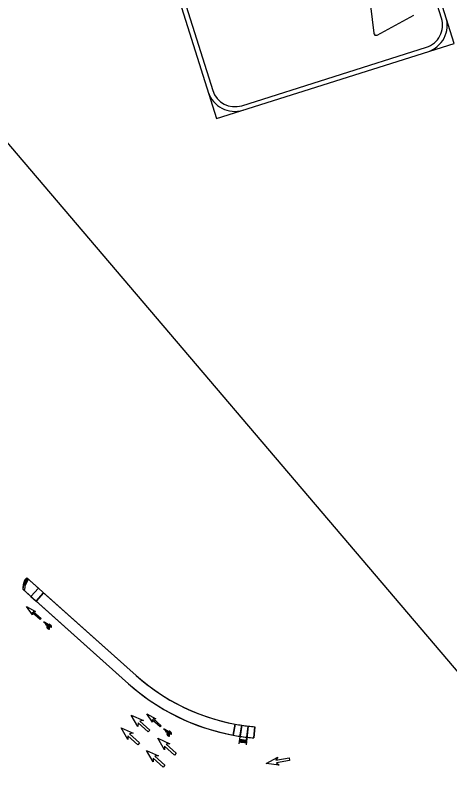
# Model space of a CAD drawing. Extents: x -5665 to 1997148, y 4 to 812485.
# Drawn here: x 1971243 to 1971554, y 802920 to 803460 of the extents above; entities that cross this region are included whole.
import ezdxf

# ---------------------------------------------------------------- set-up
doc = ezdxf.new("R2010")
doc.units = 0
for name, color, linetype in [('RD_EX_Bldg_Foundation', 7, 'Continuous'), ('RD_PD_SW', 7, 'Continuous'), ('RD_SHT_TX', 7, 'Continuous')]:
    doc.layers.add(name, color=color, linetype=linetype)

msp = doc.modelspace()

# ---------------------------------------------------------------- linework, layer by layer
at = {"layer": 'RD_EX_Bldg_Foundation'}
for p, q in [((1971255.29, 803031.13), (1971251.07, 803037.2)), ((1971251.07, 803037.2), (1971257.56, 803033.64)), ((1971260.79, 803027.76), (1971255.08, 803032.9)), ((1971255.08, 803032.9), (1971255.29, 803031.13)), ((1971257.56, 803033.64), (1971255.78, 803033.67)), ((1971255.78, 803033.67), (1971261.49, 803028.53)), ((1971261.49, 803028.53), (1971260.79, 803027.76)), ((1971266.79, 803022.11), (1971266.96, 803022.28)), ((1971266.96, 803022.28), (1971266.79, 803022.11)), ((1971266.96, 803022.28), (1971266.8, 803022.11)), ((1971267.67, 803022.99), (1971267.84, 803023.16)), ((1971267.84, 803023.16), (1971267.67, 803022.99)), ((1971268.48, 803023.82), (1971268.32, 803023.65)), ((1971268.32, 803023.65), (1971268.48, 803023.82)), ((1971268.48, 803023.82), (1971268.32, 803023.65)), ((1971266.31, 803021.62), (1971266.14, 803021.45)), ((1971266.15, 803021.44), (1971266.31, 803021.62)), ((1971330.73, 802951.3), (1971326.01, 802959.5)), ((1971326.01, 802959.5), (1971334.67, 802955.67)), ((1971341.27, 802954.45), (1971337.05, 802960.52)), ((1971337.05, 802960.52), (1971343.54, 802956.96)), ((1971330.85, 802953.94), (1971330.73, 802951.3)), ((1971337.98, 802947.51), (1971330.85, 802953.94)), ((1971334.67, 802955.67), (1971332.05, 802955.27)), ((1971332.05, 802955.27), (1971339.19, 802948.85)), ((1971346.77, 802951.09), (1971341.06, 802956.22)), ((1971341.06, 802956.22), (1971341.27, 802954.45)), ((1971343.54, 802956.96), (1971341.75, 802956.99)), ((1971341.75, 802956.99), (1971347.46, 802951.86)), ((1971347.46, 802951.86), (1971346.77, 802951.09)), ((1971323.44, 802942.14), (1971318.72, 802950.35)), ((1971318.72, 802950.35), (1971327.37, 802946.51)), ((1971327.37, 802946.51), (1971324.76, 802946.12)), ((1971339.19, 802948.85), (1971337.98, 802947.51)), ((1971353.5, 802946.55), (1971353.67, 802946.72)), ((1971353.67, 802946.72), (1971353.5, 802946.55)), ((1971354.32, 802947.38), (1971354.15, 802947.21)), ((1971354.15, 802947.21), (1971354.31, 802947.38)), ((1971354.31, 802947.38), (1971354.15, 802947.21)), ((1971323.56, 802944.78), (1971323.44, 802942.14)), ((1971330.69, 802938.36), (1971323.56, 802944.78)), ((1971324.76, 802946.12), (1971331.9, 802939.7)), ((1971349.75, 802934.73), (1971345.03, 802942.94)), ((1971345.03, 802942.94), (1971353.68, 802939.1)), ((1971352.14, 802945.18), (1971351.97, 802945.01)), ((1971351.98, 802945), (1971352.15, 802945.18)), ((1971352.62, 802945.67), (1971352.79, 802945.84)), ((1971352.79, 802945.84), (1971352.62, 802945.67)), ((1971352.79, 802945.84), (1971352.63, 802945.67)), ((1971331.9, 802939.7), (1971330.69, 802938.36)), ((1971349.87, 802937.37), (1971349.75, 802934.73)), ((1971357, 802930.95), (1971349.87, 802937.37)), ((1971353.68, 802939.1), (1971351.07, 802938.71)), ((1971351.07, 802938.71), (1971358.21, 802932.29)), ((1971341.58, 802926.11), (1971336.85, 802934.31)), ((1971336.85, 802934.31), (1971345.51, 802930.48)), ((1971345.51, 802930.48), (1971342.9, 802930.09)), ((1971358.21, 802932.29), (1971357, 802930.95)), ((1971341.69, 802928.75), (1971341.58, 802926.11)), ((1971348.83, 802922.33), (1971341.69, 802928.75)), ((1971342.9, 802930.09), (1971350.03, 802923.67)), ((1971422.41, 802925.01), (1971430.72, 802929.54)), ((1971431.79, 802923.76), (1971422.41, 802925.01)), ((1971430.72, 802929.54), (1971429.44, 802927.23)), ((1971429.44, 802927.23), (1971438.88, 802928.97)), ((1971439.21, 802927.2), (1971429.77, 802925.46)), ((1971429.77, 802925.46), (1971431.79, 802923.76)), ((1971438.88, 802928.97), (1971439.21, 802927.2)), ((1971350.03, 802923.67), (1971348.83, 802922.33))]:
    msp.add_line(p, q, dxfattribs=at)
for points in [[(1971263.48, 803025.92), (1971263.49, 803025.97), (1971263.51, 803026.01), (1971263.52, 803026.04), (1971263.54, 803026.06), (1971263.55, 803026.08), (1971263.57, 803026.1), (1971263.59, 803026.11), (1971263.62, 803026.12), (1971263.64, 803026.13), (1971263.68, 803026.15), (1971263.71, 803026.15), (1971264.18, 803025.69), (1971264.17, 803025.65), (1971264.16, 803025.61), (1971264.13, 803025.57), (1971264.11, 803025.54), (1971264.07, 803025.51), (1971264.03, 803025.48), (1971264, 803025.47), (1971263.97, 803025.46), (1971263.95, 803025.45)], [(1971264.34, 803025.77), (1971264.47, 803024.95), (1971264.95, 803024.02), (1971265.3, 803023.9), (1971264.83, 803024.84), (1971265.7, 803024.34), (1971265.54, 803023.67), (1971266.59, 803022.88), (1971266.59, 803023.31), (1971266.07, 803023.73), (1971266.1, 803024.2), (1971267.37, 803022.2), (1971267.77, 803022.19), (1971266.17, 803024.76)], [(1971349.31, 802949.48), (1971349.32, 802949.53), (1971349.34, 802949.57), (1971349.35, 802949.6), (1971349.37, 802949.62), (1971349.39, 802949.64), (1971349.4, 802949.66), (1971349.42, 802949.67), (1971349.45, 802949.68), (1971349.47, 802949.69), (1971349.51, 802949.71), (1971349.54, 802949.71), (1971350.02, 802949.25), (1971350, 802949.21), (1971349.99, 802949.17), (1971349.96, 802949.13), (1971349.94, 802949.1), (1971349.9, 802949.07), (1971349.86, 802949.04), (1971349.83, 802949.03), (1971349.8, 802949.02), (1971349.78, 802949.01)], [(1971350.17, 802949.33), (1971350.3, 802948.51), (1971350.78, 802947.58), (1971351.13, 802947.46), (1971350.66, 802948.4), (1971351.53, 802947.9), (1971351.37, 802947.23), (1971352.42, 802946.44), (1971352.42, 802946.87), (1971351.9, 802947.29), (1971351.93, 802947.76), (1971353.2, 802945.76), (1971353.6, 802945.75), (1971352, 802948.32)]]:
    msp.add_lwpolyline(points, close=True, dxfattribs=at)
for centre, major_axis, ratio, start_param, end_param in [((1971266.54, 803021.88), (0.984, -0.971), 0.421657, 3.205785, 4.728917), ((1971266.54, 803021.88), (0.984, -0.971), 0.421657, 3.143612, 3.205785), ((1971266.54, 803021.88), (0.984, -0.971), 0.421657, 1.55828, 3.143599), ((1971266.56, 803021.86), (0.757, -0.73), 0.327603, 3.139551, 4.704089), ((1971266.56, 803021.86), (0.757, -0.73), 0.327603, 1.575, 3.139545), ((1971266.56, 803021.86), (0.757, -0.73), 0.327603, 6.281144, 7.855553), ((1971268.06, 803023.42), (0.984, -0.971), 0.421657, 3.205785, 4.728917), ((1971266.54, 803021.88), (0.984, -0.971), 0.421657, 0.002013, 1.556277), ((1971268.06, 803023.42), (0.984, -0.971), 0.421657, 3.143612, 3.205785), ((1971268.06, 803023.42), (0.984, -0.971), 0.421657, 1.55828, 3.143599), ((1971268.08, 803023.4), (0.757, -0.73), 0.327603, 3.139551, 4.704089), ((1971268.08, 803023.4), (0.757, -0.73), 0.327603, 1.575, 3.139545), ((1971268.06, 803023.42), (0.984, -0.971), 0.421657, 4.73092, 6.285191), ((1971268.08, 803023.4), (0.757, -0.73), 0.327603, 4.706721, 4.968366), ((1971268.08, 803023.4), (0.757, -0.73), 0.327603, 4.968366, 6.281137), ((1971268.08, 803023.4), (0.757, -0.73), 0.327603, 6.281144, 7.855553), ((1971268.06, 803023.42), (0.984, -0.971), 0.421657, 0.002013, 1.556277), ((1971266.54, 803021.88), (0.984, -0.971), 0.421657, 4.73092, 6.285191), ((1971266.56, 803021.86), (0.757, -0.73), 0.327603, 4.706721, 4.968366), ((1971266.56, 803021.86), (0.757, -0.73), 0.327603, 4.968366, 6.281137), ((1971352.37, 802945.44), (0.984, -0.971), 0.421657, 1.55828, 3.143599), ((1971353.89, 802946.98), (0.984, -0.971), 0.421657, 3.205785, 4.728917), ((1971353.89, 802946.98), (0.984, -0.971), 0.421657, 3.143612, 3.205785), ((1971353.89, 802946.98), (0.984, -0.971), 0.421657, 1.55828, 3.143599), ((1971353.91, 802946.96), (0.757, -0.73), 0.327603, 3.139551, 4.704089), ((1971353.91, 802946.96), (0.757, -0.73), 0.327603, 1.575, 3.139545), ((1971353.89, 802946.98), (0.984, -0.971), 0.421657, 4.73092, 6.285191), ((1971353.91, 802946.96), (0.757, -0.73), 0.327603, 4.706721, 4.968366), ((1971353.91, 802946.96), (0.757, -0.73), 0.327603, 4.968366, 6.281137), ((1971353.91, 802946.96), (0.757, -0.73), 0.327603, 6.281144, 7.855553), ((1971353.89, 802946.98), (0.984, -0.971), 0.421657, 0.002013, 1.556277), ((1971352.37, 802945.44), (0.984, -0.971), 0.421657, 3.205785, 4.728917), ((1971352.37, 802945.44), (0.984, -0.971), 0.421657, 3.143612, 3.205785), ((1971352.39, 802945.42), (0.757, -0.73), 0.327603, 3.139551, 4.704089), ((1971352.39, 802945.42), (0.757, -0.73), 0.327603, 1.575, 3.139545), ((1971352.37, 802945.44), (0.984, -0.971), 0.421657, 4.73092, 6.285191), ((1971352.39, 802945.42), (0.757, -0.73), 0.327603, 4.706721, 4.968366), ((1971352.39, 802945.42), (0.757, -0.73), 0.327603, 4.968366, 6.281137), ((1971352.39, 802945.42), (0.757, -0.73), 0.327603, 6.281144, 7.855553), ((1971352.37, 802945.44), (0.984, -0.971), 0.421657, 0.002013, 1.556277)]:
    msp.add_ellipse(centre, major_axis=major_axis, ratio=ratio, start_param=start_param, end_param=end_param, dxfattribs=at)
at = {"layer": 'RD_PD_SW'}
for p, q in [((1971329.44, 802987.86), (1971251.41, 803057.54)), ((1971259.57, 803050.25), (1971251.41, 803057.54)), ((1971324.11, 802981.89), (1971248.43, 803049.47)), ((1971248.43, 803049.47), (1971254.24, 803044.28)), ((1971259.57, 803050.25), (1971254.24, 803044.28)), ((1971254.24, 803044.28), (1971259.57, 803050.25)), ((1971254.24, 803044.28), (1971259.57, 803050.25)), ((1971263.3, 803046.92), (1971259.57, 803050.25)), ((1971254.24, 803044.28), (1971257.97, 803040.95)), ((1971263.3, 803046.92), (1971257.97, 803040.95)), ((1971257.97, 803040.95), (1971263.3, 803046.92)), ((1971257.97, 803040.95), (1971263.3, 803046.92)), ((1971329.44, 802987.86), (1971263.3, 803046.92)), ((1971257.97, 803040.95), (1971324.11, 802981.89)), ((1971398.86, 802945.22), (1971400.32, 802953.09)), ((1971400.32, 802953.09), (1971398.86, 802945.22)), ((1971398.86, 802945.22), (1971400.32, 802953.09)), ((1971403.72, 802943.9), (1971405, 802952.3)), ((1971403.79, 802944.39), (1971405, 802952.3)), ((1971405, 802952.3), (1971403.79, 802944.39)), ((1971409.69, 802951.67), (1971408.09, 802938.26)), ((1971408.74, 802943.72), (1971409.69, 802951.67)), ((1971409.69, 802951.67), (1971408.74, 802943.72)), ((1971413.7, 802943.21), (1971414.39, 802951.18)), ((1971414.39, 802951.18), (1971413.7, 802943.21)), ((1971403.72, 802943.9), (1971402.97, 802938.95)), ((1971403.72, 802943.9), (1971403.19, 802940.44)), ((1971403.79, 802944.39), (1971403.72, 802943.9)), ((1971408.27, 802939.75), (1971408.74, 802943.72))]:
    msp.add_line(p, q, dxfattribs=at)
for points in [[(1971250.07, 803052.18), (1971252.38, 803056.59), (1971250.96, 803057.34), (1971248.65, 803052.92)], [(1971408.46, 802941.31), (1971403.56, 802942.21), (1971403.27, 802940.63), (1971408.18, 802939.73)]]:
    msp.add_lwpolyline(points, close=True, dxfattribs=at)
msp.add_lwpolyline([(1971248.83, 803052.82), (1971248.34, 803049.48), (1971249.92, 803049.25), (1971250.47, 803052.94)], dxfattribs=at)
for centre, radius in [((1971249.78, 803054.45), 0.146), ((1971249.78, 803054.45), 0.073), ((1971249.97, 803054.8), 0.146), ((1971249.97, 803054.8), 0.073), ((1971250.15, 803055.16), 0.146), ((1971250.15, 803055.16), 0.073), ((1971250.23, 803054.22), 0.146), ((1971250.34, 803055.51), 0.146), ((1971250.34, 803055.51), 0.073), ((1971250.41, 803054.57), 0.146), ((1971250.41, 803054.57), 0.073), ((1971250.53, 803055.87), 0.146), ((1971250.53, 803055.87), 0.073), ((1971250.6, 803054.93), 0.146), ((1971250.6, 803054.93), 0.073), ((1971250.71, 803056.22), 0.146), ((1971250.71, 803056.22), 0.073), ((1971250.78, 803055.28), 0.146), ((1971250.78, 803055.28), 0.073), ((1971250.86, 803054.34), 0.146), ((1971250.9, 803056.58), 0.146), ((1971250.86, 803054.34), 0.073), ((1971250.9, 803056.58), 0.073), ((1971250.97, 803055.64), 0.146), ((1971250.97, 803055.64), 0.073), ((1971251.05, 803054.69), 0.146), ((1971251.08, 803056.93), 0.146), ((1971251.05, 803054.69), 0.073), ((1971251.08, 803056.93), 0.073), ((1971251.15, 803055.99), 0.146), ((1971251.15, 803055.99), 0.073), ((1971251.23, 803055.05), 0.146), ((1971251.23, 803055.05), 0.073), ((1971251.34, 803056.34), 0.146), ((1971251.34, 803056.34), 0.073), ((1971251.42, 803055.4), 0.146), ((1971251.42, 803055.4), 0.073), ((1971251.52, 803056.7), 0.146), ((1971251.52, 803056.7), 0.073), ((1971251.6, 803055.75), 0.146), ((1971251.6, 803055.75), 0.073), ((1971251.79, 803056.11), 0.146), ((1971251.79, 803056.11), 0.073), ((1971251.98, 803056.46), 0.146), ((1971251.98, 803056.46), 0.073), ((1971249.04, 803053.03), 0.146), ((1971249.04, 803053.03), 0.073), ((1971249.23, 803053.39), 0.146), ((1971249.23, 803053.39), 0.073), ((1971249.41, 803053.74), 0.146), ((1971249.41, 803053.74), 0.073), ((1971249.48, 803052.8), 0.146), ((1971249.48, 803052.8), 0.073), ((1971249.6, 803054.09), 0.146), ((1971249.67, 803053.15), 0.146), ((1971249.6, 803054.09), 0.073), ((1971249.67, 803053.15), 0.073), ((1971249.86, 803053.51), 0.146), ((1971249.86, 803053.51), 0.073), ((1971249.94, 803052.56), 0.146), ((1971249.94, 803052.56), 0.073), ((1971250.04, 803053.86), 0.146), ((1971250.04, 803053.86), 0.073), ((1971250.12, 803052.92), 0.146), ((1971250.12, 803052.92), 0.073), ((1971250.23, 803054.22), 0.073), ((1971250.31, 803053.27), 0.146), ((1971250.31, 803053.27), 0.073), ((1971250.49, 803053.63), 0.146), ((1971250.49, 803053.63), 0.073), ((1971250.68, 803053.98), 0.146), ((1971250.68, 803053.98), 0.073), ((1971403.71, 802941.36), 0.146), ((1971403.71, 802941.36), 0.073), ((1971403.81, 802941.86), 0.146), ((1971403.81, 802941.86), 0.073), ((1971404.11, 802941.29), 0.146), ((1971404.11, 802941.29), 0.073), ((1971404.2, 802941.79), 0.146), ((1971404.2, 802941.79), 0.073), ((1971404.5, 802941.21), 0.146), ((1971404.5, 802941.21), 0.073), ((1971404.59, 802941.72), 0.146), ((1971404.59, 802941.72), 0.073), ((1971404.89, 802941.14), 0.146), ((1971404.89, 802941.14), 0.073), ((1971404.99, 802941.64), 0.146), ((1971404.99, 802941.64), 0.073), ((1971405.29, 802941.07), 0.146), ((1971405.29, 802941.07), 0.073), ((1971405.38, 802941.57), 0.146), ((1971405.38, 802941.57), 0.073), ((1971405.68, 802941), 0.146), ((1971405.68, 802941), 0.073), ((1971405.77, 802941.5), 0.146), ((1971405.77, 802941.5), 0.073), ((1971406.08, 802940.93), 0.146), ((1971406.17, 802941.43), 0.146), ((1971406.17, 802941.43), 0.073), ((1971406.56, 802941.35), 0.146), ((1971406.56, 802941.35), 0.073), ((1971406.95, 802941.28), 0.146), ((1971406.95, 802941.28), 0.073), ((1971407.35, 802941.21), 0.146), ((1971407.35, 802941.21), 0.073), ((1971407.74, 802941.14), 0.146), ((1971407.74, 802941.14), 0.073), ((1971408.13, 802941.07), 0.146), ((1971408.13, 802941.07), 0.073), ((1971403.62, 802940.87), 0.146), ((1971403.62, 802940.87), 0.073), ((1971404.02, 802940.8), 0.146), ((1971404.02, 802940.8), 0.073), ((1971404.41, 802940.72), 0.146), ((1971404.41, 802940.72), 0.073), ((1971404.81, 802940.65), 0.146), ((1971404.81, 802940.65), 0.073), ((1971405.2, 802940.58), 0.146), ((1971405.2, 802940.58), 0.073), ((1971405.59, 802940.51), 0.146), ((1971405.59, 802940.51), 0.073), ((1971405.99, 802940.44), 0.146), ((1971405.99, 802940.44), 0.073), ((1971406.08, 802940.93), 0.073), ((1971406.38, 802940.36), 0.146), ((1971406.38, 802940.36), 0.073), ((1971406.47, 802940.85), 0.146), ((1971406.47, 802940.85), 0.073), ((1971406.77, 802940.29), 0.146), ((1971406.77, 802940.29), 0.073), ((1971406.86, 802940.78), 0.146), ((1971406.86, 802940.78), 0.073), ((1971407.17, 802940.22), 0.146), ((1971407.17, 802940.22), 0.073), ((1971407.26, 802940.71), 0.146), ((1971407.26, 802940.71), 0.073), ((1971407.56, 802940.15), 0.146), ((1971407.56, 802940.15), 0.073), ((1971407.65, 802940.64), 0.146), ((1971407.65, 802940.64), 0.073), ((1971407.95, 802940.07), 0.146), ((1971407.95, 802940.07), 0.073), ((1971408.04, 802940.57), 0.146), ((1971408.04, 802940.57), 0.073)]:
    msp.add_circle(centre, radius, dxfattribs=at)
for centre, radius, start, end in [((1971261.91, 803050.17), 13.5, 158.6903, 182.9617), ((1971253.99, 803053.26), 5, 121.1356, 158.6903), ((1971427.01, 803097.14), 146.5, 228.2368, 259.5022), ((1971427.01, 803097.14), 146.5, 228.2368, 265.0557), ((1971427.01, 803097.14), 154.5, 228.2368, 259.5022), ((1971427.01, 803097.14), 154.5, 228.2368, 265.0557), ((1971427.01, 803097.14), 146.5, 259.5022, 261.3566), ((1971427.01, 803097.14), 146.5, 261.3566, 263.2071), ((1971427.01, 803097.14), 146.5, 263.2071, 265.0557), ((1971427.01, 803097.14), 154.5, 259.5022, 261.3566), ((1971427.01, 803097.14), 154.5, 261.3566, 263.2071), ((1971427.01, 803097.14), 154.5, 261.3566, 263.2071), ((1971427.01, 803097.14), 154.5, 263.2071, 265.0557), ((1971427.01, 803097.14), 158.5, 261.3566, 263.2071)]:
    msp.add_arc(centre, radius, start, end, dxfattribs=at)
at = {"layer": 'RD_SHT_TX'}
msp.add_line((1971839.58, 802661.72), (1970759.35, 803929.81), dxfattribs=at)
for points in [[(1971557.01, 803439.69), (1971458.61, 803751.22), (1971288.69, 803697.55), (1971387.08, 803386.02), (1971557.01, 803439.69), (1971557.01, 803439.69), (1971557.01, 803439.69)], [(1971547.9, 803457.58), (1971461.43, 803731.35)], [(1971297.8, 803679.67), (1971384.26, 803405.9)], [(1971495.99, 803476.55), (1971499.39, 803446.89)], [(1971501.82, 803445.62), (1971528.06, 803459.88)], [(1971547.9, 803457.58), (1971547.9, 803457.58), (1971547.9, 803457.58)], [(1971501.03, 803447.07), (1971501.03, 803447.07), (1971501.03, 803447.07)], [(1971404.97, 803395.13), (1971537.13, 803436.87)], [(1971404.97, 803395.13), (1971404.97, 803395.13), (1971404.97, 803395.13)]]:
    msp.add_lwpolyline(points, dxfattribs=at)
for centre, radius, start, end in [((1971532.16, 803452.61), 16.5, 287.5276, 17.5278), ((1971532.16, 803452.61), 19.8, 287.5276, 17.5278), ((1971501.03, 803447.07), 1.65, 186.5472, 298.5083), ((1971400, 803410.87), 16.5, 197.5279, 287.5276), ((1971400, 803410.87), 19.8, 197.5279, 287.5276)]:
    msp.add_arc(centre, radius, start, end, dxfattribs=at)

doc.saveas('drawing.dxf')
